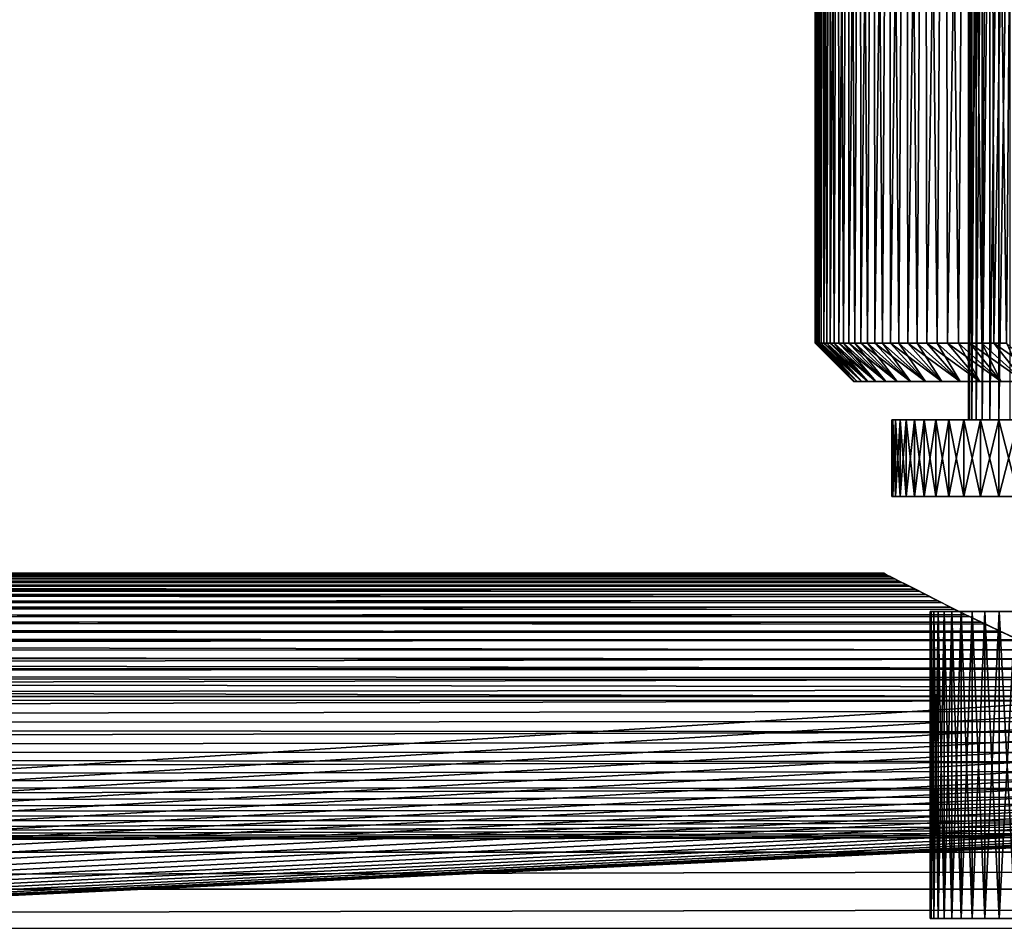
# Model space of a CAD drawing. Header units: millimetres. Extents: x -161 to 161, y -94 to 1149.
# Tile 388 of 656: x -23 to -11, y -39 to -27. Entities that reach past the tile are written whole.
import ezdxf

# ---------------------------------------------------------------- set-up
doc = ezdxf.new("R2010")
doc.units = ezdxf.units.MM
doc.header["$LTSCALE"] = 81.481481
for name, color, linetype in [('363', 7, 'CONTINUOUS'), ('364', 7, 'CONTINUOUS'), ('365', 7, 'CONTINUOUS'), ('370', 7, 'CONTINUOUS'), ('371', 7, 'CONTINUOUS'), ('422', 7, 'CONTINUOUS'), ('423', 7, 'CONTINUOUS'), ('451', 7, 'CONTINUOUS'), ('452', 7, 'CONTINUOUS'), ('453', 7, 'CONTINUOUS')]:
    doc.layers.add(name, color=color, linetype=linetype)

msp = doc.modelspace()

# ---------------------------------------------------------------- linework, layer by layer
at = {"layer": '363', "color": 7, "linetype": 'CONTINUOUS', "true_color": 0xaaaaaa}
for points in [[(-13, -31.5), (-12.997, -31.5, 0.282), (-13, -16), (-13, -31.5)], [(-13, -16), (-12.997, -31.5, 0.282), (-12.988, -16, 0.559), (-13, -16)], [(-12.997, -31.5, 0.282), (-12.988, -31.5, 0.564), (-12.988, -16, 0.559), (-12.997, -31.5, 0.282)], [(-12.988, -31.5, 0.564), (-12.972, -31.5, 0.846), (-12.988, -16, 0.559), (-12.988, -31.5, 0.564)], [(-12.988, -16, 0.559), (-12.972, -31.5, 0.846), (-12.952, -16, 1.117), (-12.988, -16, 0.559)], [(-12.972, -31.5, 0.846), (-12.951, -31.5, 1.128), (-12.952, -16, 1.117), (-12.972, -31.5, 0.846)], [(-12.951, -31.5, 1.128), (-12.923, -31.5, 1.409), (-12.952, -16, 1.117), (-12.951, -31.5, 1.128)], [(-12.952, -16, 1.117), (-12.923, -31.5, 1.409), (-12.892, -16, 1.674), (-12.952, -16, 1.117)], [(-12.923, -31.5, 1.409), (-12.89, -31.5, 1.689), (-12.892, -16, 1.674), (-12.923, -31.5, 1.409)], [(-12.89, -31.5, 1.689), (-12.85, -31.5, 1.968), (-12.892, -16, 1.674), (-12.89, -31.5, 1.689)], [(-12.892, -16, 1.674), (-12.85, -31.5, 1.968), (-12.808, -16, 2.227), (-12.892, -16, 1.674)], [(-12.85, -31.5, 1.968), (-12.804, -31.5, 2.247), (-12.808, -16, 2.227), (-12.85, -31.5, 1.968)], [(-12.804, -31.5, 2.247), (-12.753, -31.5, 2.524), (-12.808, -16, 2.227), (-12.804, -31.5, 2.247)], [(-12.808, -16, 2.227), (-12.753, -31.5, 2.524), (-12.7, -16, 2.776), (-12.808, -16, 2.227)], [(-12.753, -31.5, 2.524), (-12.695, -31.5, 2.801), (-12.7, -16, 2.776), (-12.753, -31.5, 2.524)], [(-12.695, -31.5, 2.801), (-12.631, -31.5, 3.075), (-12.7, -16, 2.776), (-12.695, -31.5, 2.801)], [(-12.7, -16, 2.776), (-12.631, -31.5, 3.075), (-12.569, -16, 3.319), (-12.7, -16, 2.776)], [(-12.631, -31.5, 3.075), (-12.561, -31.5, 3.349), (-12.569, -16, 3.319), (-12.631, -31.5, 3.075)], [(-12.561, -31.5, 3.349), (-12.486, -31.5, 3.621), (-12.569, -16, 3.319), (-12.561, -31.5, 3.349)], [(-12.569, -16, 3.319), (-12.486, -31.5, 3.621), (-12.415, -16, 3.857), (-12.569, -16, 3.319)], [(-12.486, -31.5, 3.621), (-12.404, -31.5, 3.891), (-12.415, -16, 3.857), (-12.486, -31.5, 3.621)], [(-12.404, -31.5, 3.891), (-12.317, -31.5, 4.16), (-12.415, -16, 3.857), (-12.404, -31.5, 3.891)], [(-12.415, -16, 3.857), (-12.317, -31.5, 4.16), (-12.237, -16, 4.388), (-12.415, -16, 3.857)], [(-12.317, -31.5, 4.16), (-12.223, -31.5, 4.426), (-12.237, -16, 4.388), (-12.317, -31.5, 4.16)], [(-12.223, -31.5, 4.426), (-12.124, -31.5, 4.69), (-12.237, -16, 4.388), (-12.223, -31.5, 4.426)], [(-12.237, -16, 4.388), (-12.124, -31.5, 4.69), (-12.037, -16, 4.91), (-12.237, -16, 4.388)], [(-12.124, -31.5, 4.69), (-12.02, -31.5, 4.952), (-12.037, -16, 4.91), (-12.124, -31.5, 4.69)], [(-12.02, -31.5, 4.952), (-11.909, -31.5, 5.212), (-12.037, -16, 4.91), (-12.02, -31.5, 4.952)], [(-12.037, -16, 4.91), (-11.909, -31.5, 5.212), (-11.815, -16, 5.423), (-12.037, -16, 4.91)], [(-11.909, -31.5, 5.212), (-11.793, -31.5, 5.47), (-11.815, -16, 5.423), (-11.909, -31.5, 5.212)], [(-11.793, -31.5, 5.47), (-11.672, -31.5, 5.724), (-11.815, -16, 5.423), (-11.793, -31.5, 5.47)], [(-11.815, -16, 5.423), (-11.672, -31.5, 5.724), (-11.57, -16, 5.927), (-11.815, -16, 5.423)], [(-11.672, -31.5, 5.724), (-11.545, -31.5, 5.976), (-11.57, -16, 5.927), (-11.672, -31.5, 5.724)], [(-11.545, -31.5, 5.976), (-11.412, -31.5, 6.226), (-11.57, -16, 5.927), (-11.545, -31.5, 5.976)], [(-11.57, -16, 5.927), (-11.412, -31.5, 6.226), (-11.305, -16, 6.419), (-11.57, -16, 5.927)], [(-11.412, -31.5, 6.226), (-11.274, -31.5, 6.472), (-11.305, -16, 6.419), (-11.412, -31.5, 6.226)], [(-11.274, -31.5, 6.472), (-11.131, -31.5, 6.715), (-11.305, -16, 6.419), (-11.274, -31.5, 6.472)], [(-11.305, -16, 6.419), (-11.131, -31.5, 6.715), (-11.018, -16, 6.899), (-11.305, -16, 6.419)], [(-11.131, -31.5, 6.715), (-10.983, -31.5, 6.955), (-11.018, -16, 6.899), (-11.131, -31.5, 6.715)], [(-10.983, -31.5, 6.955), (-10.829, -31.5, 7.192), (-11.018, -16, 6.899), (-10.983, -31.5, 6.955)], [(-11.018, -16, 6.899), (-10.829, -31.5, 7.192), (-10.711, -16, 7.367), (-11.018, -16, 6.899)], [(-10.829, -31.5, 7.192), (-10.671, -31.5, 7.426), (-10.711, -16, 7.367), (-10.829, -31.5, 7.192)], [(-10.671, -31.5, 7.426), (-10.507, -31.5, 7.656), (-10.711, -16, 7.367), (-10.671, -31.5, 7.426)], [(-10.711, -16, 7.367), (-10.507, -31.5, 7.656), (-10.384, -16, 7.821), (-10.711, -16, 7.367)]]:
    msp.add_3dface(points, dxfattribs=at)
at = {"layer": '364', "color": 7, "linetype": 'CONTINUOUS', "true_color": 0xaaaaaa}
for points in [[(-13, -31.5), (-13, -16), (-12.988, -16, -0.559), (-13, -31.5)], [(-13, -31.5), (-12.988, -16, -0.559), (-12.997, -31.5, -0.282), (-13, -31.5)], [(-12.997, -31.5, -0.282), (-12.988, -16, -0.559), (-12.988, -31.5, -0.564), (-12.997, -31.5, -0.282)], [(-12.988, -16, -0.559), (-12.952, -16, -1.117), (-12.988, -31.5, -0.564), (-12.988, -16, -0.559)], [(-12.988, -31.5, -0.564), (-12.952, -16, -1.117), (-12.972, -31.5, -0.846), (-12.988, -31.5, -0.564)], [(-12.972, -31.5, -0.846), (-12.952, -16, -1.117), (-12.951, -31.5, -1.128), (-12.972, -31.5, -0.846)], [(-12.952, -16, -1.117), (-12.892, -16, -1.674), (-12.951, -31.5, -1.128), (-12.952, -16, -1.117)], [(-12.951, -31.5, -1.128), (-12.892, -16, -1.674), (-12.923, -31.5, -1.409), (-12.951, -31.5, -1.128)], [(-12.923, -31.5, -1.409), (-12.892, -16, -1.674), (-12.89, -31.5, -1.689), (-12.923, -31.5, -1.409)], [(-12.892, -16, -1.674), (-12.808, -16, -2.227), (-12.89, -31.5, -1.689), (-12.892, -16, -1.674)], [(-12.89, -31.5, -1.689), (-12.808, -16, -2.227), (-12.85, -31.5, -1.968), (-12.89, -31.5, -1.689)], [(-12.85, -31.5, -1.968), (-12.808, -16, -2.227), (-12.804, -31.5, -2.247), (-12.85, -31.5, -1.968)], [(-12.808, -16, -2.227), (-12.7, -16, -2.776), (-12.804, -31.5, -2.247), (-12.808, -16, -2.227)], [(-12.804, -31.5, -2.247), (-12.7, -16, -2.776), (-12.753, -31.5, -2.524), (-12.804, -31.5, -2.247)], [(-12.753, -31.5, -2.524), (-12.7, -16, -2.776), (-12.695, -31.5, -2.801), (-12.753, -31.5, -2.524)], [(-12.7, -16, -2.776), (-12.569, -16, -3.319), (-12.695, -31.5, -2.801), (-12.7, -16, -2.776)], [(-12.695, -31.5, -2.801), (-12.569, -16, -3.319), (-12.631, -31.5, -3.075), (-12.695, -31.5, -2.801)], [(-12.631, -31.5, -3.075), (-12.569, -16, -3.319), (-12.561, -31.5, -3.349), (-12.631, -31.5, -3.075)], [(-12.569, -16, -3.319), (-12.415, -16, -3.857), (-12.561, -31.5, -3.349), (-12.569, -16, -3.319)], [(-12.561, -31.5, -3.349), (-12.415, -16, -3.857), (-12.486, -31.5, -3.621), (-12.561, -31.5, -3.349)], [(-12.486, -31.5, -3.621), (-12.415, -16, -3.857), (-12.404, -31.5, -3.891), (-12.486, -31.5, -3.621)], [(-12.415, -16, -3.857), (-12.237, -16, -4.388), (-12.404, -31.5, -3.891), (-12.415, -16, -3.857)], [(-12.404, -31.5, -3.891), (-12.237, -16, -4.388), (-12.317, -31.5, -4.16), (-12.404, -31.5, -3.891)], [(-12.317, -31.5, -4.16), (-12.237, -16, -4.388), (-12.223, -31.5, -4.426), (-12.317, -31.5, -4.16)], [(-12.237, -16, -4.388), (-12.037, -16, -4.91), (-12.223, -31.5, -4.426), (-12.237, -16, -4.388)], [(-12.223, -31.5, -4.426), (-12.037, -16, -4.91), (-12.124, -31.5, -4.69), (-12.223, -31.5, -4.426)], [(-12.124, -31.5, -4.69), (-12.037, -16, -4.91), (-12.02, -31.5, -4.952), (-12.124, -31.5, -4.69)], [(-12.037, -16, -4.91), (-11.815, -16, -5.423), (-12.02, -31.5, -4.952), (-12.037, -16, -4.91)], [(-12.02, -31.5, -4.952), (-11.815, -16, -5.423), (-11.909, -31.5, -5.212), (-12.02, -31.5, -4.952)], [(-11.909, -31.5, -5.212), (-11.815, -16, -5.423), (-11.793, -31.5, -5.47), (-11.909, -31.5, -5.212)], [(-11.815, -16, -5.423), (-11.57, -16, -5.927), (-11.793, -31.5, -5.47), (-11.815, -16, -5.423)], [(-11.793, -31.5, -5.47), (-11.57, -16, -5.927), (-11.672, -31.5, -5.724), (-11.793, -31.5, -5.47)], [(-11.672, -31.5, -5.724), (-11.57, -16, -5.927), (-11.545, -31.5, -5.976), (-11.672, -31.5, -5.724)], [(-11.57, -16, -5.927), (-11.305, -16, -6.419), (-11.545, -31.5, -5.976), (-11.57, -16, -5.927)], [(-11.545, -31.5, -5.976), (-11.305, -16, -6.419), (-11.412, -31.5, -6.226), (-11.545, -31.5, -5.976)], [(-11.412, -31.5, -6.226), (-11.305, -16, -6.419), (-11.274, -31.5, -6.472), (-11.412, -31.5, -6.226)], [(-11.305, -16, -6.419), (-11.018, -16, -6.899), (-11.274, -31.5, -6.472), (-11.305, -16, -6.419)], [(-11.274, -31.5, -6.472), (-11.018, -16, -6.899), (-11.131, -31.5, -6.715), (-11.274, -31.5, -6.472)], [(-11.131, -31.5, -6.715), (-11.018, -16, -6.899), (-10.983, -31.5, -6.955), (-11.131, -31.5, -6.715)], [(-11.018, -16, -6.899), (-10.711, -16, -7.367), (-10.983, -31.5, -6.955), (-11.018, -16, -6.899)], [(-10.983, -31.5, -6.955), (-10.711, -16, -7.367), (-10.829, -31.5, -7.192), (-10.983, -31.5, -6.955)], [(-10.829, -31.5, -7.192), (-10.711, -16, -7.367), (-10.671, -31.5, -7.426), (-10.829, -31.5, -7.192)], [(-10.711, -16, -7.367), (-10.384, -16, -7.821), (-10.671, -31.5, -7.426), (-10.711, -16, -7.367)], [(-10.671, -31.5, -7.426), (-10.384, -16, -7.821), (-10.507, -31.5, -7.656), (-10.671, -31.5, -7.426)]]:
    msp.add_3dface(points, dxfattribs=at)
at = {"layer": '365', "color": 7, "linetype": 'CONTINUOUS', "true_color": 0xaaaaaa}
for points in [[(-12.997, -31.5, 0.282), (-13, -31.5), (-12.488, -32, 0.541), (-12.997, -31.5, 0.282)], [(-13, -31.5), (-12.997, -31.5, -0.282), (-12.5, -32, 0), (-13, -31.5)], [(-12.488, -32, 0.541), (-13, -31.5), (-12.5, -32, 0), (-12.488, -32, 0.541)], [(-12.988, -31.5, 0.564), (-12.997, -31.5, 0.282), (-12.488, -32, 0.541), (-12.988, -31.5, 0.564)], [(-12.997, -31.5, -0.282), (-12.988, -31.5, -0.564), (-12.488, -32, -0.541), (-12.997, -31.5, -0.282)], [(-12.5, -32, 0), (-12.997, -31.5, -0.282), (-12.488, -32, -0.541), (-12.5, -32, 0)], [(-12.972, -31.5, 0.846), (-12.988, -31.5, 0.564), (-12.453, -32, 1.08), (-12.972, -31.5, 0.846)], [(-12.453, -32, 1.08), (-12.988, -31.5, 0.564), (-12.488, -32, 0.541), (-12.453, -32, 1.08)], [(-12.988, -31.5, -0.564), (-12.972, -31.5, -0.846), (-12.488, -32, -0.541), (-12.988, -31.5, -0.564)], [(-12.951, -31.5, 1.128), (-12.972, -31.5, 0.846), (-12.453, -32, 1.08), (-12.951, -31.5, 1.128)], [(-12.972, -31.5, -0.846), (-12.951, -31.5, -1.128), (-12.453, -32, -1.08), (-12.972, -31.5, -0.846)], [(-12.488, -32, -0.541), (-12.972, -31.5, -0.846), (-12.453, -32, -1.08), (-12.488, -32, -0.541)], [(-12.923, -31.5, 1.409), (-12.951, -31.5, 1.128), (-12.395, -32, 1.618), (-12.923, -31.5, 1.409)], [(-12.395, -32, 1.618), (-12.951, -31.5, 1.128), (-12.453, -32, 1.08), (-12.395, -32, 1.618)], [(-12.951, -31.5, -1.128), (-12.923, -31.5, -1.409), (-12.453, -32, -1.08), (-12.951, -31.5, -1.128)], [(-12.89, -31.5, 1.689), (-12.923, -31.5, 1.409), (-12.395, -32, 1.618), (-12.89, -31.5, 1.689)], [(-12.923, -31.5, -1.409), (-12.89, -31.5, -1.689), (-12.395, -32, -1.618), (-12.923, -31.5, -1.409)], [(-12.453, -32, -1.08), (-12.923, -31.5, -1.409), (-12.395, -32, -1.618), (-12.453, -32, -1.08)], [(-12.85, -31.5, 1.968), (-12.89, -31.5, 1.689), (-12.313, -32, 2.152), (-12.85, -31.5, 1.968)], [(-12.313, -32, 2.152), (-12.89, -31.5, 1.689), (-12.395, -32, 1.618), (-12.313, -32, 2.152)], [(-12.89, -31.5, -1.689), (-12.85, -31.5, -1.968), (-12.395, -32, -1.618), (-12.89, -31.5, -1.689)], [(-12.804, -31.5, 2.247), (-12.85, -31.5, 1.968), (-12.313, -32, 2.152), (-12.804, -31.5, 2.247)], [(-12.85, -31.5, -1.968), (-12.804, -31.5, -2.247), (-12.313, -32, -2.152), (-12.85, -31.5, -1.968)], [(-12.395, -32, -1.618), (-12.85, -31.5, -1.968), (-12.313, -32, -2.152), (-12.395, -32, -1.618)], [(-12.753, -31.5, 2.524), (-12.804, -31.5, 2.247), (-12.209, -32, 2.683), (-12.753, -31.5, 2.524)], [(-12.209, -32, 2.683), (-12.804, -31.5, 2.247), (-12.313, -32, 2.152), (-12.209, -32, 2.683)], [(-12.804, -31.5, -2.247), (-12.753, -31.5, -2.524), (-12.313, -32, -2.152), (-12.804, -31.5, -2.247)], [(-12.695, -31.5, 2.801), (-12.753, -31.5, 2.524), (-12.209, -32, 2.683), (-12.695, -31.5, 2.801)], [(-12.753, -31.5, -2.524), (-12.695, -31.5, -2.801), (-12.209, -32, -2.683), (-12.753, -31.5, -2.524)], [(-12.313, -32, -2.152), (-12.753, -31.5, -2.524), (-12.209, -32, -2.683), (-12.313, -32, -2.152)], [(-12.631, -31.5, 3.075), (-12.695, -31.5, 2.801), (-12.081, -32, 3.208), (-12.631, -31.5, 3.075)], [(-12.081, -32, 3.208), (-12.695, -31.5, 2.801), (-12.209, -32, 2.683), (-12.081, -32, 3.208)], [(-12.695, -31.5, -2.801), (-12.631, -31.5, -3.075), (-12.209, -32, -2.683), (-12.695, -31.5, -2.801)], [(-12.561, -31.5, 3.349), (-12.631, -31.5, 3.075), (-12.081, -32, 3.208), (-12.561, -31.5, 3.349)], [(-12.631, -31.5, -3.075), (-12.561, -31.5, -3.349), (-12.081, -32, -3.208), (-12.631, -31.5, -3.075)], [(-12.209, -32, -2.683), (-12.631, -31.5, -3.075), (-12.081, -32, -3.208), (-12.209, -32, -2.683)], [(-12.486, -31.5, 3.621), (-12.561, -31.5, 3.349), (-11.931, -32, 3.728), (-12.486, -31.5, 3.621)], [(-11.931, -32, 3.728), (-12.561, -31.5, 3.349), (-12.081, -32, 3.208), (-11.931, -32, 3.728)], [(-12.561, -31.5, -3.349), (-12.486, -31.5, -3.621), (-12.081, -32, -3.208), (-12.561, -31.5, -3.349)], [(-12.404, -31.5, 3.891), (-12.486, -31.5, 3.621), (-11.931, -32, 3.728), (-12.404, -31.5, 3.891)], [(-12.486, -31.5, -3.621), (-12.404, -31.5, -3.891), (-11.931, -32, -3.728), (-12.486, -31.5, -3.621)], [(-12.081, -32, -3.208), (-12.486, -31.5, -3.621), (-11.931, -32, -3.728), (-12.081, -32, -3.208)], [(-12.317, -31.5, 4.16), (-12.404, -31.5, 3.891), (-11.759, -32, 4.24), (-12.317, -31.5, 4.16)], [(-11.759, -32, 4.24), (-12.404, -31.5, 3.891), (-11.931, -32, 3.728), (-11.759, -32, 4.24)], [(-12.404, -31.5, -3.891), (-12.317, -31.5, -4.16), (-11.931, -32, -3.728), (-12.404, -31.5, -3.891)], [(-12.223, -31.5, 4.426), (-12.317, -31.5, 4.16), (-11.759, -32, 4.24), (-12.223, -31.5, 4.426)], [(-12.317, -31.5, -4.16), (-12.223, -31.5, -4.426), (-11.759, -32, -4.24), (-12.317, -31.5, -4.16)], [(-11.931, -32, -3.728), (-12.317, -31.5, -4.16), (-11.759, -32, -4.24), (-11.931, -32, -3.728)], [(-12.124, -31.5, 4.69), (-12.223, -31.5, 4.426), (-11.564, -32, 4.745), (-12.124, -31.5, 4.69)], [(-11.564, -32, 4.745), (-12.223, -31.5, 4.426), (-11.759, -32, 4.24), (-11.564, -32, 4.745)], [(-12.223, -31.5, -4.426), (-12.124, -31.5, -4.69), (-11.759, -32, -4.24), (-12.223, -31.5, -4.426)], [(-12.02, -31.5, 4.952), (-12.124, -31.5, 4.69), (-11.564, -32, 4.745), (-12.02, -31.5, 4.952)], [(-12.124, -31.5, -4.69), (-12.02, -31.5, -4.952), (-11.564, -32, -4.745), (-12.124, -31.5, -4.69)], [(-11.759, -32, -4.24), (-12.124, -31.5, -4.69), (-11.564, -32, -4.745), (-11.759, -32, -4.24)], [(-11.909, -31.5, 5.212), (-12.02, -31.5, 4.952), (-11.348, -32, 5.241), (-11.909, -31.5, 5.212)], [(-11.348, -32, 5.241), (-12.02, -31.5, 4.952), (-11.564, -32, 4.745), (-11.348, -32, 5.241)], [(-12.02, -31.5, -4.952), (-11.909, -31.5, -5.212), (-11.564, -32, -4.745), (-12.02, -31.5, -4.952)], [(-11.793, -31.5, 5.47), (-11.909, -31.5, 5.212), (-11.348, -32, 5.241), (-11.793, -31.5, 5.47)], [(-11.909, -31.5, -5.212), (-11.793, -31.5, -5.47), (-11.348, -32, -5.241), (-11.909, -31.5, -5.212)], [(-11.564, -32, -4.745), (-11.909, -31.5, -5.212), (-11.348, -32, -5.241), (-11.564, -32, -4.745)], [(-11.672, -31.5, 5.724), (-11.793, -31.5, 5.47), (-11.111, -32, 5.727), (-11.672, -31.5, 5.724)], [(-11.111, -32, 5.727), (-11.793, -31.5, 5.47), (-11.348, -32, 5.241), (-11.111, -32, 5.727)], [(-11.793, -31.5, -5.47), (-11.672, -31.5, -5.724), (-11.348, -32, -5.241), (-11.793, -31.5, -5.47)], [(-11.545, -31.5, 5.976), (-11.672, -31.5, 5.724), (-11.111, -32, 5.727), (-11.545, -31.5, 5.976)], [(-11.672, -31.5, -5.724), (-11.545, -31.5, -5.976), (-11.111, -32, -5.727), (-11.672, -31.5, -5.724)], [(-11.348, -32, -5.241), (-11.672, -31.5, -5.724), (-11.111, -32, -5.727), (-11.348, -32, -5.241)], [(-11.412, -31.5, 6.226), (-11.545, -31.5, 5.976), (-10.853, -32, 6.202), (-11.412, -31.5, 6.226)], [(-10.853, -32, 6.202), (-11.545, -31.5, 5.976), (-11.111, -32, 5.727), (-10.853, -32, 6.202)], [(-11.545, -31.5, -5.976), (-11.412, -31.5, -6.226), (-11.111, -32, -5.727), (-11.545, -31.5, -5.976)], [(-11.274, -31.5, 6.472), (-11.412, -31.5, 6.226), (-10.853, -32, 6.202), (-11.274, -31.5, 6.472)], [(-11.412, -31.5, -6.226), (-11.274, -31.5, -6.472), (-10.853, -32, -6.202), (-11.412, -31.5, -6.226)], [(-11.111, -32, -5.727), (-11.412, -31.5, -6.226), (-10.853, -32, -6.202), (-11.111, -32, -5.727)], [(-11.131, -31.5, 6.715), (-11.274, -31.5, 6.472), (-10.575, -32, 6.665), (-11.131, -31.5, 6.715)], [(-10.575, -32, 6.665), (-11.274, -31.5, 6.472), (-10.853, -32, 6.202), (-10.575, -32, 6.665)], [(-11.274, -31.5, -6.472), (-11.131, -31.5, -6.715), (-10.853, -32, -6.202), (-11.274, -31.5, -6.472)], [(-10.983, -31.5, 6.955), (-11.131, -31.5, 6.715), (-10.575, -32, 6.665), (-10.983, -31.5, 6.955)], [(-11.131, -31.5, -6.715), (-10.983, -31.5, -6.955), (-10.575, -32, -6.665), (-11.131, -31.5, -6.715)], [(-10.853, -32, -6.202), (-11.131, -31.5, -6.715), (-10.575, -32, -6.665), (-10.853, -32, -6.202)], [(-10.829, -31.5, 7.192), (-10.983, -31.5, 6.955), (-10.276, -32, 7.117), (-10.829, -31.5, 7.192)], [(-10.276, -32, 7.117), (-10.983, -31.5, 6.955), (-10.575, -32, 6.665), (-10.276, -32, 7.117)], [(-10.983, -31.5, -6.955), (-10.829, -31.5, -7.192), (-10.575, -32, -6.665), (-10.983, -31.5, -6.955)], [(-10.671, -31.5, 7.426), (-10.829, -31.5, 7.192), (-10.276, -32, 7.117), (-10.671, -31.5, 7.426)], [(-10.829, -31.5, -7.192), (-10.671, -31.5, -7.426), (-10.276, -32, -7.117), (-10.829, -31.5, -7.192)], [(-10.575, -32, -6.665), (-10.829, -31.5, -7.192), (-10.276, -32, -7.117), (-10.575, -32, -6.665)], [(-10.507, -31.5, 7.656), (-10.671, -31.5, 7.426), (-9.959, -32, 7.554), (-10.507, -31.5, 7.656)], [(-9.959, -32, 7.554), (-10.671, -31.5, 7.426), (-10.276, -32, 7.117), (-9.959, -32, 7.554)], [(-10.671, -31.5, -7.426), (-10.507, -31.5, -7.656), (-10.276, -32, -7.117), (-10.671, -31.5, -7.426)]]:
    msp.add_3dface(points, dxfattribs=at)
at = {"layer": '370', "color": 7, "linetype": 'CONTINUOUS', "true_color": 0xffe664}
for points in [[(129, -43.755, -27.852), (-129, -43.755, -27.852), (129, -36.107, -8.455), (129, -43.755, -27.852)], [(-8.656, -36.107, -8.455), (-129, -43.755, -27.852), (-129, -36.107, -8.455), (-8.656, -36.107, -8.455)], [(-129, -43.755, -27.852), (-8.656, -36.107, -8.455), (-8.279, -36.251, -8.822), (-129, -43.755, -27.852)], [(129, -36.107, -8.455), (-129, -43.755, -27.852), (1.496, -37.507, -12.007), (129, -36.107, -8.455)], [(-7.891, -36.389, -9.17), (-129, -43.755, -27.852), (-8.279, -36.251, -8.822), (-7.891, -36.389, -9.17)], [(-7.493, -36.518, -9.499), (-129, -43.755, -27.852), (-7.891, -36.389, -9.17), (-7.493, -36.518, -9.499)], [(-7.084, -36.64, -9.809), (-129, -43.755, -27.852), (-7.493, -36.518, -9.499), (-7.084, -36.64, -9.809)], [(-6.664, -36.755, -10.1), (-129, -43.755, -27.852), (-7.084, -36.64, -9.809), (-6.664, -36.755, -10.1)], [(-6.231, -36.863, -10.372), (-129, -43.755, -27.852), (-6.664, -36.755, -10.1), (-6.231, -36.863, -10.372)], [(-5.787, -36.963, -10.626), (-129, -43.755, -27.852), (-6.231, -36.863, -10.372), (-5.787, -36.963, -10.626)], [(-5.334, -37.055, -10.86), (-129, -43.755, -27.852), (-5.787, -36.963, -10.626), (-5.334, -37.055, -10.86)], [(-4.874, -37.14, -11.075), (-129, -43.755, -27.852), (-5.334, -37.055, -10.86), (-4.874, -37.14, -11.075)], [(-4.409, -37.216, -11.268), (-129, -43.755, -27.852), (-4.874, -37.14, -11.075), (-4.409, -37.216, -11.268)], [(-3.935, -37.285, -11.442), (-129, -43.755, -27.852), (-4.409, -37.216, -11.268), (-3.935, -37.285, -11.442)], [(-3.455, -37.345, -11.596), (-129, -43.755, -27.852), (-3.935, -37.285, -11.442), (-3.455, -37.345, -11.596)], [(-2.969, -37.398, -11.73), (-129, -43.755, -27.852), (-3.455, -37.345, -11.596), (-2.969, -37.398, -11.73)], [(-2.481, -37.443, -11.843), (-129, -43.755, -27.852), (-2.969, -37.398, -11.73), (-2.481, -37.443, -11.843)], [(-1.991, -37.479, -11.935), (-129, -43.755, -27.852), (-2.481, -37.443, -11.843), (-1.991, -37.479, -11.935)], [(-1.495, -37.507, -12.007), (-129, -43.755, -27.852), (-1.991, -37.479, -11.935), (-1.495, -37.507, -12.007)], [(1.496, -37.507, -12.007), (-129, -43.755, -27.852), (0.998, -37.528, -12.059), (1.496, -37.507, -12.007)], [(-0.997, -37.528, -12.059), (-129, -43.755, -27.852), (-1.495, -37.507, -12.007), (-0.997, -37.528, -12.059)], [(0.998, -37.528, -12.059), (-129, -43.755, -27.852), (0.498, -37.54, -12.09), (0.998, -37.528, -12.059)], [(-0.498, -37.54, -12.09), (-129, -43.755, -27.852), (-0.997, -37.528, -12.059), (-0.498, -37.54, -12.09)], [(0.498, -37.54, -12.09), (-129, -43.755, -27.852), (0, -37.544, -12.1), (0.498, -37.54, -12.09)], [(0, -37.544, -12.1), (-129, -43.755, -27.852), (-0.498, -37.54, -12.09), (0, -37.544, -12.1)]]:
    msp.add_3dface(points, dxfattribs=at)
at = {"layer": '371', "color": 7, "linetype": 'CONTINUOUS', "true_color": 0xffe664}
for points in [[(-129, -34.5, 0.056), (-129, -34.519, 0.923), (-12.099, -34.504, 0.426), (-129, -34.5, 0.056)], [(-129, -34.515, -0.814), (-129, -34.5, 0.056), (-12.092, -34.505, -0.468), (-129, -34.515, -0.814)], [(-12.092, -34.505, -0.468), (-129, -34.5, 0.056), (-12.1, -34.5), (-12.092, -34.505, -0.468)], [(-12.1, -34.5), (-129, -34.5, 0.056), (-12.099, -34.504, 0.426), (-12.1, -34.5)], [(-12.099, -34.504, 0.426), (-129, -34.519, 0.923), (-12.078, -34.516, 0.857), (-12.099, -34.504, 0.426)], [(-12.065, -34.519, -0.935), (-129, -34.515, -0.814), (-12.092, -34.505, -0.468), (-12.065, -34.519, -0.935)], [(-129, -34.562, -1.686), (-129, -34.515, -0.814), (-12.019, -34.543, -1.403), (-129, -34.562, -1.686)], [(-12.019, -34.543, -1.403), (-129, -34.515, -0.814), (-12.065, -34.519, -0.935), (-12.019, -34.543, -1.403)], [(-12.078, -34.516, 0.857), (-129, -34.519, 0.923), (-12.039, -34.536, 1.293), (-12.078, -34.516, 0.857)], [(-129, -34.519, 0.923), (-129, -34.57, 1.793), (-12.039, -34.536, 1.293), (-129, -34.519, 0.923)], [(-12.039, -34.536, 1.293), (-129, -34.57, 1.793), (-11.981, -34.565, 1.734), (-12.039, -34.536, 1.293)], [(-11.954, -34.576, -1.871), (-129, -34.562, -1.686), (-12.019, -34.543, -1.403), (-11.954, -34.576, -1.871)], [(-129, -34.643, -2.556), (-129, -34.562, -1.686), (-11.871, -34.619, -2.341), (-129, -34.643, -2.556)], [(-11.871, -34.619, -2.341), (-129, -34.562, -1.686), (-11.954, -34.576, -1.871), (-11.871, -34.619, -2.341)], [(-11.981, -34.565, 1.734), (-129, -34.57, 1.793), (-11.904, -34.603, 2.18), (-11.981, -34.565, 1.734)], [(-129, -34.57, 1.793), (-129, -34.655, 2.662), (-11.904, -34.603, 2.18), (-129, -34.57, 1.793)], [(-11.904, -34.603, 2.18), (-129, -34.655, 2.662), (-11.808, -34.651, 2.633), (-11.904, -34.603, 2.18)], [(-11.768, -34.672, -2.812), (-129, -34.643, -2.556), (-11.871, -34.619, -2.341), (-11.768, -34.672, -2.812)], [(-129, -34.755, -3.42), (-129, -34.643, -2.556), (-11.647, -34.734, -3.279), (-129, -34.755, -3.42)], [(-11.647, -34.734, -3.279), (-129, -34.643, -2.556), (-11.768, -34.672, -2.812), (-11.647, -34.734, -3.279)], [(-11.808, -34.651, 2.633), (-129, -34.655, 2.662), (-11.693, -34.709, 3.095), (-11.808, -34.651, 2.633)], [(-129, -34.655, 2.662), (-129, -34.772, 3.527), (-11.693, -34.709, 3.095), (-129, -34.655, 2.662)], [(-11.693, -34.709, 3.095), (-129, -34.772, 3.527), (-11.56, -34.777, 3.563), (-11.693, -34.709, 3.095)], [(-11.508, -34.805, -3.737), (-129, -34.755, -3.42), (-11.647, -34.734, -3.279), (-11.508, -34.805, -3.737)], [(-129, -34.9, -4.276), (-129, -34.755, -3.42), (-11.353, -34.883, -4.187), (-129, -34.9, -4.276)], [(-11.353, -34.883, -4.187), (-129, -34.755, -3.42), (-11.508, -34.805, -3.737), (-11.353, -34.883, -4.187)], [(-129, -34.772, 3.527), (-129, -34.921, 4.385), (-11.56, -34.777, 3.563), (-129, -34.772, 3.527)], [(-11.56, -34.777, 3.563), (-129, -34.921, 4.385), (-11.407, -34.855, 4.03), (-11.56, -34.777, 3.563)], [(-11.407, -34.855, 4.03), (-129, -34.921, 4.385), (-11.235, -34.942, 4.492), (-11.407, -34.855, 4.03)], [(-11.179, -34.97, -4.63), (-129, -34.9, -4.276), (-11.353, -34.883, -4.187), (-11.179, -34.97, -4.63)], [(-129, -35.077, -5.123), (-129, -34.9, -4.276), (-10.989, -35.063, -5.065), (-129, -35.077, -5.123)], [(-10.989, -35.063, -5.065), (-129, -34.9, -4.276), (-11.179, -34.97, -4.63), (-10.989, -35.063, -5.065)], [(-129, -34.921, 4.385), (-129, -35.102, 5.233), (-11.235, -34.942, 4.492), (-129, -34.921, 4.385)], [(-11.235, -34.942, 4.492), (-129, -35.102, 5.233), (-11.044, -35.036, 4.943), (-11.235, -34.942, 4.492)], [(-11.044, -35.036, 4.943), (-129, -35.102, 5.233), (-10.831, -35.139, 5.39), (-11.044, -35.036, 4.943)], [(-10.783, -35.163, -5.489), (-129, -35.077, -5.123), (-10.989, -35.063, -5.065), (-10.783, -35.163, -5.489)], [(-129, -35.286, -5.965), (-129, -35.077, -5.123), (-10.562, -35.269, -5.904), (-129, -35.286, -5.965)], [(-10.562, -35.269, -5.904), (-129, -35.077, -5.123), (-10.783, -35.163, -5.489), (-10.562, -35.269, -5.904)], [(-129, -35.102, 5.233), (-129, -35.316, 6.077), (-10.831, -35.139, 5.39), (-129, -35.102, 5.233)], [(-10.831, -35.139, 5.39), (-129, -35.316, 6.077), (-10.598, -35.25, 5.834), (-10.831, -35.139, 5.39)], [(-10.598, -35.25, 5.834), (-129, -35.316, 6.077), (-10.346, -35.369, 6.27), (-10.598, -35.25, 5.834)], [(-10.324, -35.38, -6.31), (-129, -35.286, -5.965), (-10.562, -35.269, -5.904), (-10.324, -35.38, -6.31)], [(-129, -35.527, -6.801), (-129, -35.286, -5.965), (-10.072, -35.496, -6.704), (-129, -35.527, -6.801)], [(-10.072, -35.496, -6.704), (-129, -35.286, -5.965), (-10.324, -35.38, -6.31), (-10.072, -35.496, -6.704)], [(-129, -35.316, 6.077), (-129, -35.562, 6.915), (-10.346, -35.369, 6.27), (-129, -35.316, 6.077)], [(-10.346, -35.369, 6.27), (-129, -35.562, 6.915), (-10.078, -35.493, 6.694), (-10.346, -35.369, 6.27)], [(-10.078, -35.493, 6.694), (-129, -35.562, 6.915), (-9.796, -35.621, 7.102), (-10.078, -35.493, 6.694)], [(-9.81, -35.615, -7.083), (-129, -35.527, -6.801), (-10.072, -35.496, -6.704), (-9.81, -35.615, -7.083)], [(-129, -35.801, -7.631), (-129, -35.527, -6.801), (-9.539, -35.736, -7.446), (-129, -35.801, -7.631)], [(-9.539, -35.736, -7.446), (-129, -35.527, -6.801), (-9.81, -35.615, -7.083), (-9.539, -35.736, -7.446)], [(-129, -35.562, 6.915), (-129, -35.84, 7.743), (-9.796, -35.621, 7.102), (-129, -35.562, 6.915)], [(-9.796, -35.621, 7.102), (-129, -35.84, 7.743), (-9.501, -35.752, 7.493), (-9.796, -35.621, 7.102)], [(-9.256, -35.859, -7.796), (-129, -35.801, -7.631), (-9.539, -35.736, -7.446), (-9.256, -35.859, -7.796)], [(-9.501, -35.752, 7.493), (-129, -35.84, 7.743), (-9.189, -35.886, 7.873), (-9.501, -35.752, 7.493)], [(-8.656, -36.107, -8.455), (-129, -36.107, -8.455), (-129, -35.801, -7.631), (-8.656, -36.107, -8.455)], [(-8.656, -36.107, -8.455), (-129, -35.801, -7.631), (-8.961, -35.982, -8.132), (-8.656, -36.107, -8.455)], [(-8.961, -35.982, -8.132), (-129, -35.801, -7.631), (-9.256, -35.859, -7.796), (-8.961, -35.982, -8.132)], [(-129, -35.84, 7.743), (-129, -36.148, 8.558), (-9.189, -35.886, 7.873), (-129, -35.84, 7.743)], [(-9.189, -35.886, 7.873), (-129, -36.148, 8.558), (-8.861, -36.023, 8.239), (-9.189, -35.886, 7.873)], [(-8.861, -36.023, 8.239), (-129, -36.148, 8.558), (-8.521, -36.16, 8.59), (-8.861, -36.023, 8.239)], [(-129, -36.148, 8.558), (-129, -36.485, 9.357), (-8.521, -36.16, 8.59), (-129, -36.148, 8.558)], [(-8.521, -36.16, 8.59), (-129, -36.485, 9.357), (-8.17, -36.298, 8.925), (-8.521, -36.16, 8.59)], [(-8.17, -36.298, 8.925), (-129, -36.485, 9.357), (-7.809, -36.434, 9.243), (-8.17, -36.298, 8.925)], [(-7.809, -36.434, 9.243), (-129, -36.485, 9.357), (-7.436, -36.569, 9.546), (-7.809, -36.434, 9.243)], [(-129, -36.485, 9.357), (-129, -36.853, 10.145), (-7.436, -36.569, 9.546), (-129, -36.485, 9.357)], [(-7.436, -36.569, 9.546), (-129, -36.853, 10.145), (-7.05, -36.703, 9.834), (-7.436, -36.569, 9.546)], [(-7.05, -36.703, 9.834), (-129, -36.853, 10.145), (-6.654, -36.833, 10.105), (-7.05, -36.703, 9.834)], [(-6.654, -36.833, 10.105), (-129, -36.853, 10.145), (-6.251, -36.959, 10.36), (-6.654, -36.833, 10.105)], [(-129, -36.853, 10.145), (-129, -37.253, 10.922), (-6.251, -36.959, 10.36), (-129, -36.853, 10.145)], [(-6.251, -36.959, 10.36), (-129, -37.253, 10.922), (-5.842, -37.08, 10.596), (-6.251, -36.959, 10.36)], [(-5.842, -37.08, 10.596), (-129, -37.253, 10.922), (-5.426, -37.195, 10.815), (-5.842, -37.08, 10.596)], [(-5.426, -37.195, 10.815), (-129, -37.253, 10.922), (-5, -37.304, 11.017), (-5.426, -37.195, 10.815)], [(-129, -37.253, 10.922), (-129, -37.681, 11.683), (-5, -37.304, 11.017), (-129, -37.253, 10.922)], [(-5, -37.304, 11.017), (-129, -37.681, 11.683), (-4.568, -37.406, 11.203), (-5, -37.304, 11.017)], [(-4.568, -37.406, 11.203), (-129, -37.681, 11.683), (-4.132, -37.5, 11.371), (-4.568, -37.406, 11.203)], [(-4.132, -37.5, 11.371), (-129, -37.681, 11.683), (-3.695, -37.586, 11.522), (-4.132, -37.5, 11.371)], [(-3.695, -37.586, 11.522), (-129, -37.681, 11.683), (-3.259, -37.663, 11.653), (-3.695, -37.586, 11.522)], [(-3.259, -37.663, 11.653), (-129, -37.681, 11.683), (-2.819, -37.73, 11.767), (-3.259, -37.663, 11.653)], [(-129, -37.681, 11.683), (-129, -38.136, 12.426), (-2.819, -37.73, 11.767), (-129, -37.681, 11.683)], [(-2.819, -37.73, 11.767), (-129, -38.136, 12.426), (-2.377, -37.787, 11.863), (-2.819, -37.73, 11.767)], [(-2.377, -37.787, 11.863), (-129, -38.136, 12.426), (-1.934, -37.835, 11.943), (-2.377, -37.787, 11.863)], [(-1.934, -37.835, 11.943), (-129, -38.136, 12.426), (-1.494, -37.874, 12.006), (-1.934, -37.835, 11.943)], [(-1.494, -37.874, 12.006), (-129, -38.136, 12.426), (-1.058, -37.903, 12.054), (-1.494, -37.874, 12.006)], [(-1.058, -37.903, 12.054), (-129, -38.136, 12.426), (-0.628, -37.923, 12.086), (-1.058, -37.903, 12.054)], [(-0.628, -37.923, 12.086), (-129, -38.136, 12.426), (-0.202, -37.932, 12.101), (-0.628, -37.923, 12.086)], [(-0.202, -37.932, 12.101), (-129, -38.136, 12.426), (0.224, -37.932, 12.101), (-0.202, -37.932, 12.101)], [(0.224, -37.932, 12.101), (-129, -38.136, 12.426), (129, -38.136, 12.426), (0.224, -37.932, 12.101)], [(-129, -38.136, 12.426), (-129, -38.618, 13.148), (129, -38.136, 12.426), (-129, -38.136, 12.426)], [(129, -38.136, 12.426), (-129, -38.618, 13.148), (129, -38.618, 13.148), (129, -38.136, 12.426)], [(-129, -38.618, 13.148), (-129, -39.127, 13.852), (129, -38.618, 13.148), (-129, -38.618, 13.148)], [(129, -38.618, 13.148), (-129, -39.127, 13.852), (129, -39.127, 13.852), (129, -38.618, 13.148)]]:
    msp.add_3dface(points, dxfattribs=at)
at = {"layer": '422', "color": 7, "linetype": 'CONTINUOUS', "true_color": 0xaaaaaa}
for points in [[(-11.489, -35, 0.509), (-11.5, -35), (-11.489, -39, 0.509), (-11.489, -35, 0.509)], [(-11.489, -39, 0.509), (-11.5, -35), (-11.5, -39), (-11.489, -39, 0.509)], [(-11.455, -35, 1.016), (-11.489, -35, 0.509), (-11.455, -39, 1.016), (-11.455, -35, 1.016)], [(-11.455, -39, 1.016), (-11.489, -35, 0.509), (-11.489, -39, 0.509), (-11.455, -39, 1.016)], [(-11.399, -35, 1.522), (-11.455, -35, 1.016), (-11.399, -39, 1.522), (-11.399, -35, 1.522)], [(-11.399, -39, 1.522), (-11.455, -35, 1.016), (-11.455, -39, 1.016), (-11.399, -39, 1.522)], [(-11.32, -35, 2.025), (-11.399, -35, 1.522), (-11.32, -39, 2.025), (-11.32, -35, 2.025)], [(-11.32, -39, 2.025), (-11.399, -35, 1.522), (-11.399, -39, 1.522), (-11.32, -39, 2.025)], [(-11.22, -35, 2.524), (-11.32, -35, 2.025), (-11.22, -39, 2.524), (-11.22, -35, 2.524)], [(-11.22, -39, 2.524), (-11.32, -35, 2.025), (-11.32, -39, 2.025), (-11.22, -39, 2.524)], [(-11.097, -35, 3.017), (-11.22, -35, 2.524), (-11.097, -39, 3.017), (-11.097, -35, 3.017)], [(-11.097, -39, 3.017), (-11.22, -35, 2.524), (-11.22, -39, 2.524), (-11.097, -39, 3.017)], [(-10.953, -35, 3.505), (-11.097, -35, 3.017), (-10.953, -39, 3.505), (-10.953, -35, 3.505)], [(-10.953, -39, 3.505), (-11.097, -35, 3.017), (-11.097, -39, 3.017), (-10.953, -39, 3.505)], [(-10.787, -35, 3.986), (-10.953, -35, 3.505), (-10.787, -39, 3.986), (-10.787, -35, 3.986)], [(-10.787, -39, 3.986), (-10.953, -35, 3.505), (-10.953, -39, 3.505), (-10.787, -39, 3.986)], [(-10.6, -35, 4.46), (-10.787, -35, 3.986), (-10.6, -39, 4.46), (-10.6, -35, 4.46)], [(-10.6, -39, 4.46), (-10.787, -35, 3.986), (-10.787, -39, 3.986), (-10.6, -39, 4.46)], [(-10.392, -35, 4.924), (-10.6, -35, 4.46), (-10.392, -39, 4.924), (-10.392, -35, 4.924)], [(-10.392, -39, 4.924), (-10.6, -35, 4.46), (-10.6, -39, 4.46), (-10.392, -39, 4.924)]]:
    msp.add_3dface(points, dxfattribs=at)
at = {"layer": '423', "color": 7, "linetype": 'CONTINUOUS', "true_color": 0xaaaaaa}
for points in [[(-11.5, -39), (-11.5, -35), (-11.489, -35, -0.509), (-11.5, -39)], [(-11.489, -39, -0.509), (-11.5, -39), (-11.489, -35, -0.509), (-11.489, -39, -0.509)], [(-11.455, -39, -1.016), (-11.489, -39, -0.509), (-11.455, -35, -1.016), (-11.455, -39, -1.016)], [(-11.455, -35, -1.016), (-11.489, -39, -0.509), (-11.489, -35, -0.509), (-11.455, -35, -1.016)], [(-11.399, -39, -1.522), (-11.455, -39, -1.016), (-11.399, -35, -1.522), (-11.399, -39, -1.522)], [(-11.399, -35, -1.522), (-11.455, -39, -1.016), (-11.455, -35, -1.016), (-11.399, -35, -1.522)], [(-11.32, -39, -2.025), (-11.399, -39, -1.522), (-11.32, -35, -2.025), (-11.32, -39, -2.025)], [(-11.32, -35, -2.025), (-11.399, -39, -1.522), (-11.399, -35, -1.522), (-11.32, -35, -2.025)], [(-11.22, -39, -2.524), (-11.32, -39, -2.025), (-11.22, -35, -2.524), (-11.22, -39, -2.524)], [(-11.22, -35, -2.524), (-11.32, -39, -2.025), (-11.32, -35, -2.025), (-11.22, -35, -2.524)], [(-11.097, -39, -3.017), (-11.22, -39, -2.524), (-11.097, -35, -3.017), (-11.097, -39, -3.017)], [(-11.097, -35, -3.017), (-11.22, -39, -2.524), (-11.22, -35, -2.524), (-11.097, -35, -3.017)], [(-10.953, -39, -3.505), (-11.097, -39, -3.017), (-10.953, -35, -3.505), (-10.953, -39, -3.505)], [(-10.953, -35, -3.505), (-11.097, -39, -3.017), (-11.097, -35, -3.017), (-10.953, -35, -3.505)], [(-10.787, -39, -3.986), (-10.953, -39, -3.505), (-10.787, -35, -3.986), (-10.787, -39, -3.986)], [(-10.787, -35, -3.986), (-10.953, -39, -3.505), (-10.953, -35, -3.505), (-10.787, -35, -3.986)], [(-10.6, -39, -4.46), (-10.787, -39, -3.986), (-10.6, -35, -4.46), (-10.6, -39, -4.46)], [(-10.6, -35, -4.46), (-10.787, -39, -3.986), (-10.787, -35, -3.986), (-10.6, -35, -4.46)], [(-10.392, -39, -4.924), (-10.6, -39, -4.46), (-10.392, -35, -4.924), (-10.392, -39, -4.924)], [(-10.392, -35, -4.924), (-10.6, -39, -4.46), (-10.6, -35, -4.46), (-10.392, -35, -4.924)]]:
    msp.add_3dface(points, dxfattribs=at)
at = {"layer": '451', "color": 7, "linetype": 'CONTINUOUS', "true_color": 0x323232}
for points in [[(-11.988, -32.5, 0.531), (-12, -32.5), (-11.988, -33.5, 0.531), (-11.988, -32.5, 0.531)], [(-11.988, -33.5, 0.531), (-12, -32.5), (-12, -33.5), (-11.988, -33.5, 0.531)], [(-11.953, -32.5, 1.061), (-11.988, -32.5, 0.531), (-11.953, -33.5, 1.061), (-11.953, -32.5, 1.061)], [(-11.953, -33.5, 1.061), (-11.988, -32.5, 0.531), (-11.988, -33.5, 0.531), (-11.953, -33.5, 1.061)], [(-11.894, -32.5, 1.588), (-11.953, -32.5, 1.061), (-11.894, -33.5, 1.588), (-11.894, -32.5, 1.588)], [(-11.894, -33.5, 1.588), (-11.953, -32.5, 1.061), (-11.953, -33.5, 1.061), (-11.894, -33.5, 1.588)], [(-11.813, -32.5, 2.113), (-11.894, -32.5, 1.588), (-11.813, -33.5, 2.113), (-11.813, -32.5, 2.113)], [(-11.813, -33.5, 2.113), (-11.894, -32.5, 1.588), (-11.894, -33.5, 1.588), (-11.813, -33.5, 2.113)], [(-11.708, -32.5, 2.633), (-11.813, -32.5, 2.113), (-11.708, -33.5, 2.633), (-11.708, -32.5, 2.633)], [(-11.708, -33.5, 2.633), (-11.813, -32.5, 2.113), (-11.813, -33.5, 2.113), (-11.708, -33.5, 2.633)], [(-11.58, -32.5, 3.149), (-11.708, -32.5, 2.633), (-11.58, -33.5, 3.149), (-11.58, -32.5, 3.149)], [(-11.58, -33.5, 3.149), (-11.708, -32.5, 2.633), (-11.708, -33.5, 2.633), (-11.58, -33.5, 3.149)], [(-11.429, -32.5, 3.658), (-11.58, -32.5, 3.149), (-11.429, -33.5, 3.658), (-11.429, -32.5, 3.658)], [(-11.429, -33.5, 3.658), (-11.58, -32.5, 3.149), (-11.58, -33.5, 3.149), (-11.429, -33.5, 3.658)], [(-11.256, -32.5, 4.16), (-11.429, -32.5, 3.658), (-11.256, -33.5, 4.16), (-11.256, -32.5, 4.16)], [(-11.256, -33.5, 4.16), (-11.429, -32.5, 3.658), (-11.429, -33.5, 3.658), (-11.256, -33.5, 4.16)], [(-11.061, -32.5, 4.653), (-11.256, -32.5, 4.16), (-11.061, -33.5, 4.653), (-11.061, -32.5, 4.653)], [(-11.061, -33.5, 4.653), (-11.256, -32.5, 4.16), (-11.256, -33.5, 4.16), (-11.061, -33.5, 4.653)], [(-10.844, -32.5, 5.138), (-11.061, -32.5, 4.653), (-10.844, -33.5, 5.138), (-10.844, -32.5, 5.138)], [(-10.844, -33.5, 5.138), (-11.061, -32.5, 4.653), (-11.061, -33.5, 4.653), (-10.844, -33.5, 5.138)], [(-10.606, -32.5, 5.613), (-10.844, -32.5, 5.138), (-10.606, -33.5, 5.613), (-10.606, -32.5, 5.613)], [(-10.606, -33.5, 5.613), (-10.844, -32.5, 5.138), (-10.844, -33.5, 5.138), (-10.606, -33.5, 5.613)], [(-10.348, -32.5, 6.076), (-10.606, -32.5, 5.613), (-10.348, -33.5, 6.076), (-10.348, -32.5, 6.076)], [(-10.348, -33.5, 6.076), (-10.606, -32.5, 5.613), (-10.606, -33.5, 5.613), (-10.348, -33.5, 6.076)]]:
    msp.add_3dface(points, dxfattribs=at)
at = {"layer": '452', "color": 7, "linetype": 'CONTINUOUS', "true_color": 0x323232}
for points in [[(-12, -33.5), (-12, -32.5), (-11.988, -32.5, -0.531), (-12, -33.5)], [(-11.988, -33.5, -0.531), (-12, -33.5), (-11.988, -32.5, -0.531), (-11.988, -33.5, -0.531)], [(-11.953, -33.5, -1.061), (-11.988, -33.5, -0.531), (-11.953, -32.5, -1.061), (-11.953, -33.5, -1.061)], [(-11.953, -32.5, -1.061), (-11.988, -33.5, -0.531), (-11.988, -32.5, -0.531), (-11.953, -32.5, -1.061)], [(-11.894, -33.5, -1.588), (-11.953, -33.5, -1.061), (-11.894, -32.5, -1.588), (-11.894, -33.5, -1.588)], [(-11.894, -32.5, -1.588), (-11.953, -33.5, -1.061), (-11.953, -32.5, -1.061), (-11.894, -32.5, -1.588)], [(-11.813, -33.5, -2.113), (-11.894, -33.5, -1.588), (-11.813, -32.5, -2.113), (-11.813, -33.5, -2.113)], [(-11.813, -32.5, -2.113), (-11.894, -33.5, -1.588), (-11.894, -32.5, -1.588), (-11.813, -32.5, -2.113)], [(-11.708, -33.5, -2.633), (-11.813, -33.5, -2.113), (-11.708, -32.5, -2.633), (-11.708, -33.5, -2.633)], [(-11.708, -32.5, -2.633), (-11.813, -33.5, -2.113), (-11.813, -32.5, -2.113), (-11.708, -32.5, -2.633)], [(-11.58, -33.5, -3.149), (-11.708, -33.5, -2.633), (-11.58, -32.5, -3.149), (-11.58, -33.5, -3.149)], [(-11.58, -32.5, -3.149), (-11.708, -33.5, -2.633), (-11.708, -32.5, -2.633), (-11.58, -32.5, -3.149)], [(-11.429, -33.5, -3.658), (-11.58, -33.5, -3.149), (-11.429, -32.5, -3.658), (-11.429, -33.5, -3.658)], [(-11.429, -32.5, -3.658), (-11.58, -33.5, -3.149), (-11.58, -32.5, -3.149), (-11.429, -32.5, -3.658)], [(-11.256, -33.5, -4.16), (-11.429, -33.5, -3.658), (-11.256, -32.5, -4.16), (-11.256, -33.5, -4.16)], [(-11.256, -32.5, -4.16), (-11.429, -33.5, -3.658), (-11.429, -32.5, -3.658), (-11.256, -32.5, -4.16)], [(-11.061, -33.5, -4.653), (-11.256, -33.5, -4.16), (-11.061, -32.5, -4.653), (-11.061, -33.5, -4.653)], [(-11.061, -32.5, -4.653), (-11.256, -33.5, -4.16), (-11.256, -32.5, -4.16), (-11.061, -32.5, -4.653)], [(-10.844, -33.5, -5.138), (-11.061, -33.5, -4.653), (-10.844, -32.5, -5.138), (-10.844, -33.5, -5.138)], [(-10.844, -32.5, -5.138), (-11.061, -33.5, -4.653), (-11.061, -32.5, -4.653), (-10.844, -32.5, -5.138)], [(-10.606, -33.5, -5.613), (-10.844, -33.5, -5.138), (-10.606, -32.5, -5.613), (-10.606, -33.5, -5.613)], [(-10.606, -32.5, -5.613), (-10.844, -33.5, -5.138), (-10.844, -32.5, -5.138), (-10.606, -32.5, -5.613)], [(-10.348, -33.5, -6.076), (-10.606, -33.5, -5.613), (-10.348, -32.5, -6.076), (-10.348, -33.5, -6.076)], [(-10.348, -32.5, -6.076), (-10.606, -33.5, -5.613), (-10.606, -32.5, -5.613), (-10.348, -32.5, -6.076)]]:
    msp.add_3dface(points, dxfattribs=at)
at = {"layer": '453', "color": 7, "linetype": 'CONTINUOUS', "true_color": 0x323232}
for points in [[(-11, -32.5), (-11, -23), (-10.989, -23, -0.494), (-11, -32.5)], [(-10.989, -32.5, -0.494), (-11, -32.5), (-10.989, -23, -0.494), (-10.989, -32.5, -0.494)], [(-10.956, -32.5, -0.986), (-10.989, -32.5, -0.494), (-10.956, -23, -0.986), (-10.956, -32.5, -0.986)], [(-10.956, -23, -0.986), (-10.989, -32.5, -0.494), (-10.989, -23, -0.494), (-10.956, -23, -0.986)], [(-10.9, -32.5, -1.477), (-10.956, -32.5, -0.986), (-10.9, -23, -1.477), (-10.9, -32.5, -1.477)], [(-10.9, -23, -1.477), (-10.956, -32.5, -0.986), (-10.956, -23, -0.986), (-10.9, -23, -1.477)], [(-10.823, -32.5, -1.964), (-10.9, -32.5, -1.477), (-10.823, -23, -1.964), (-10.823, -32.5, -1.964)], [(-10.823, -23, -1.964), (-10.9, -32.5, -1.477), (-10.9, -23, -1.477), (-10.823, -23, -1.964)], [(-10.724, -32.5, -2.448), (-10.823, -32.5, -1.964), (-10.724, -23, -2.448), (-10.724, -32.5, -2.448)], [(-10.724, -23, -2.448), (-10.823, -32.5, -1.964), (-10.823, -23, -1.964), (-10.724, -23, -2.448)], [(-10.604, -32.5, -2.926), (-10.724, -32.5, -2.448), (-10.604, -23, -2.926), (-10.604, -32.5, -2.926)], [(-10.604, -23, -2.926), (-10.724, -32.5, -2.448), (-10.724, -23, -2.448), (-10.604, -23, -2.926)], [(-10.462, -32.5, -3.399), (-10.604, -32.5, -2.926), (-10.462, -23, -3.399), (-10.462, -32.5, -3.399)], [(-10.462, -23, -3.399), (-10.604, -32.5, -2.926), (-10.604, -23, -2.926), (-10.462, -23, -3.399)]]:
    msp.add_3dface(points, dxfattribs=at)

doc.saveas('drawing.dxf')
